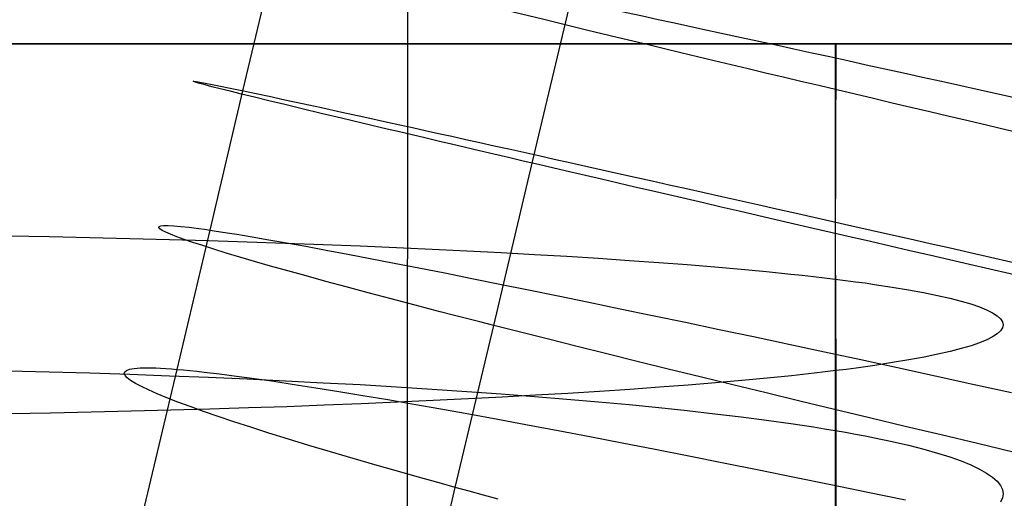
# Model space of a CAD drawing. Extents: x -383 to 1849, y -1185 to -529.
# Tile 756 of 870: x 1794 to 1805, y -1022 to -1016. Entities that reach past the tile are written whole.
import ezdxf

# ---------------------------------------------------------------- set-up
doc = ezdxf.new("R2010")
doc.units = 0
doc.layers.add('PREDEFINITO', color=7, linetype='CONTINUOUS')

msp = doc.modelspace()

# ---------------------------------------------------------------- linework, layer by layer
at = {"layer": 'PREDEFINITO'}
for p, q in [((1798.006, -1057.153, 419.688), (1798.019, -1000.962, 419.688)), ((1796.1, -1017.062, 491.063), (1796.873, -1013.818, 490.99)), ((1799.464, -1017.903, 476.469), (1799.911, -1016.016, 476.413)), ((1775.644, -1016.516, 663.883), (1807.644, -1016.516, 663.883)), ((1793.375, -1016.516, 649.102), (1793.849, -1016.516, 649.226)), ((1793.863, -1016.516, 678.147), (1793.39, -1016.516, 678.271)), ((1793.849, -1016.516, 649.226), (1794.319, -1016.516, 649.365)), ((1794.333, -1016.516, 678.007), (1793.863, -1016.516, 678.147)), ((1794.319, -1016.516, 649.365), (1794.784, -1016.516, 649.519)), ((1794.799, -1016.516, 677.852), (1794.333, -1016.516, 678.007)), ((1794.784, -1016.516, 649.519), (1795.245, -1016.516, 649.689)), ((1795.259, -1016.516, 677.683), (1794.799, -1016.516, 677.852)), ((1795.245, -1016.516, 649.689), (1795.701, -1016.516, 649.872)), ((1795.715, -1016.516, 677.499), (1795.259, -1016.516, 677.683)), ((1795.701, -1016.516, 649.872), (1796.151, -1016.516, 650.07)), ((1796.165, -1016.516, 677.3), (1795.715, -1016.516, 677.499)), ((1796.151, -1016.516, 650.07), (1796.595, -1016.516, 650.282)), ((1796.609, -1016.516, 677.088), (1796.165, -1016.516, 677.3)), ((1796.595, -1016.516, 650.282), (1797.032, -1016.516, 650.508)), ((1797.046, -1016.516, 676.861), (1796.609, -1016.516, 677.088)), ((1797.032, -1016.516, 650.508), (1797.462, -1016.516, 650.747)), ((1797.475, -1016.516, 676.622), (1797.046, -1016.516, 676.861)), ((1797.462, -1016.516, 650.747), (1797.885, -1016.516, 651)), ((1797.898, -1016.516, 676.369), (1797.475, -1016.516, 676.622)), ((1797.885, -1016.516, 651), (1798.299, -1016.516, 651.265)), ((1798.312, -1016.516, 676.103), (1797.898, -1016.516, 676.369)), ((1798.299, -1016.516, 651.265), (1798.705, -1016.516, 651.543)), ((1798.717, -1016.516, 675.825), (1798.312, -1016.516, 676.103)), ((1798.705, -1016.516, 651.543), (1799.102, -1016.516, 651.833)), ((1799.114, -1016.516, 675.534), (1798.717, -1016.516, 675.825)), ((1799.102, -1016.516, 651.833), (1799.489, -1016.516, 652.136)), ((1799.501, -1016.516, 675.231), (1799.114, -1016.516, 675.534)), ((1799.489, -1016.516, 652.136), (1799.866, -1016.516, 652.45)), ((1799.878, -1016.516, 674.917), (1799.501, -1016.516, 675.231)), ((1799.866, -1016.516, 652.45), (1800.233, -1016.516, 652.776)), ((1800.244, -1016.516, 674.59), (1799.878, -1016.516, 674.917)), ((1800.233, -1016.516, 652.776), (1800.589, -1016.516, 653.113)), ((1800.6, -1016.516, 674.253), (1800.244, -1016.516, 674.59)), ((1800.589, -1016.516, 653.113), (1800.934, -1016.516, 653.461)), ((1800.944, -1016.516, 673.905), (1800.6, -1016.516, 674.253)), ((1800.934, -1016.516, 653.461), (1801.266, -1016.516, 653.82)), ((1801.276, -1016.516, 673.546), (1800.944, -1016.516, 673.905)), ((1801.266, -1016.516, 653.82), (1801.587, -1016.516, 654.189)), ((1801.596, -1016.516, 673.176), (1801.276, -1016.516, 673.546)), ((1801.587, -1016.516, 654.189), (1801.894, -1016.516, 654.568)), ((1801.903, -1016.516, 672.796), (1801.596, -1016.516, 673.176)), ((1801.894, -1016.516, 654.568), (1802.188, -1016.516, 654.958)), ((1802.197, -1016.516, 672.407), (1801.903, -1016.516, 672.796)), ((1802.188, -1016.516, 654.958), (1802.468, -1016.516, 655.356)), ((1802.477, -1016.516, 672.008), (1802.197, -1016.516, 672.407)), ((1802.468, -1016.516, 655.356), (1802.603, -1016.516, 655.559)), ((1802.612, -1016.516, 671.805), (1802.477, -1016.516, 672.008)), ((1802.603, -1016.516, 655.559), (1802.734, -1016.516, 655.765)), ((1802.743, -1016.516, 671.599), (1802.612, -1016.516, 671.805)), ((1802.734, -1016.516, 655.765), (1802.862, -1016.516, 655.972)), ((1802.87, -1016.516, 671.391), (1802.743, -1016.516, 671.599)), ((1802.862, -1016.516, 655.972), (1802.986, -1016.516, 656.182)), ((1802.993, -1016.516, 671.182), (1802.87, -1016.516, 671.391)), ((1802.986, -1016.516, 656.182), (1803.106, -1016.516, 656.394)), ((1802.986, -1016.516, 656.182), (1802.986, -1017.4, 656.206)), ((1802.994, -1016.516, 671.181), (1802.988, -1017.816, 671.206)), ((1803.113, -1016.516, 670.97), (1802.993, -1016.516, 671.182)), ((1803.106, -1016.516, 656.394), (1803.222, -1016.516, 656.608)), ((1803.229, -1016.516, 670.755), (1803.113, -1016.516, 670.97)), ((1803.222, -1016.516, 656.608), (1803.334, -1016.516, 656.824)), ((1803.341, -1016.516, 670.539), (1803.229, -1016.516, 670.755)), ((1803.334, -1016.516, 656.824), (1803.443, -1016.516, 657.042)), ((1803.45, -1016.516, 670.321), (1803.341, -1016.516, 670.539)), ((1803.443, -1016.516, 657.042), (1803.649, -1016.516, 657.484)), ((1803.655, -1016.516, 669.879), (1803.45, -1016.516, 670.321)), ((1803.649, -1016.516, 657.484), (1803.839, -1016.516, 657.933)), ((1803.845, -1016.516, 669.429), (1803.655, -1016.516, 669.879)), ((1803.839, -1016.516, 657.933), (1804.014, -1016.516, 658.389)), ((1804.02, -1016.516, 668.973), (1803.845, -1016.516, 669.429)), ((1804.014, -1016.516, 658.389), (1804.175, -1016.516, 658.851)), ((1804.179, -1016.516, 668.511), (1804.02, -1016.516, 668.973)), ((1804.175, -1016.516, 658.851), (1804.319, -1016.516, 659.318)), ((1804.324, -1016.516, 668.044), (1804.179, -1016.516, 668.511)), ((1804.319, -1016.516, 659.318), (1804.449, -1016.516, 659.79)), ((1804.453, -1016.516, 667.572), (1804.324, -1016.516, 668.044)), ((1804.449, -1016.516, 659.79), (1804.563, -1016.516, 660.267)), ((1804.567, -1016.516, 667.095), (1804.453, -1016.516, 667.572)), ((1804.563, -1016.516, 660.267), (1804.663, -1016.516, 660.748)), ((1804.666, -1016.516, 666.614), (1804.567, -1016.516, 667.095)), ((1804.663, -1016.516, 660.748), (1804.747, -1016.516, 661.231)), ((1804.749, -1016.516, 666.13), (1804.666, -1016.516, 666.614)), ((1804.747, -1016.516, 661.231), (1804.815, -1016.516, 661.718)), ((1804.817, -1016.516, 665.644), (1804.749, -1016.516, 666.13)), ((1804.815, -1016.516, 661.718), (1804.869, -1016.516, 662.207)), ((1804.87, -1016.516, 665.155), (1804.817, -1016.516, 665.644)), ((1804.869, -1016.516, 662.207), (1804.907, -1016.516, 662.697)), ((1804.908, -1016.516, 664.664), (1804.87, -1016.516, 665.155)), ((1804.907, -1016.516, 662.697), (1804.93, -1016.516, 663.189)), ((1804.931, -1016.516, 664.173), (1804.908, -1016.516, 664.664)), ((1804.93, -1016.516, 663.189), (1804.938, -1016.516, 663.681)), ((1804.938, -1016.516, 663.681), (1804.931, -1016.516, 664.173)), ((1795.719, -1018.682, 491.165), (1796.1, -1017.062, 491.063)), ((1802.986, -1017.4, 656.206), (1802.985, -1018.124, 656.212)), ((1799.016, -1019.79, 476.563), (1799.464, -1017.903, 476.469)), ((1802.988, -1017.816, 671.206), (1802.987, -1018.833, 671.203)), ((1802.985, -1018.124, 656.212), (1802.986, -1019.25, 656.19)), ((1795.121, -1018.651, 486.825), (1795.125, -1018.64, 487.315)), ((1795.133, -1018.666, 486.334), (1795.121, -1018.651, 486.825)), ((1795.125, -1018.64, 487.315), (1795.144, -1018.632, 487.805)), ((1795.16, -1018.684, 485.844), (1795.133, -1018.666, 486.334)), ((1795.144, -1018.632, 487.805), (1795.178, -1018.628, 488.293)), ((1795.202, -1018.705, 485.354), (1795.16, -1018.684, 485.844)), ((1795.178, -1018.628, 488.293), (1795.229, -1018.628, 488.779)), ((1795.258, -1018.73, 484.866), (1795.202, -1018.705, 485.354)), ((1795.229, -1018.628, 488.779), (1795.295, -1018.631, 489.263)), ((1795.295, -1018.631, 489.263), (1795.377, -1018.638, 489.744)), ((1795.336, -1020.3, 491.287), (1795.719, -1018.682, 491.165)), ((1795.377, -1018.638, 489.744), (1795.475, -1018.649, 490.222)), ((1795.475, -1018.649, 490.222), (1795.53, -1018.656, 490.459)), ((1795.53, -1018.656, 490.459), (1795.589, -1018.664, 490.696)), ((1795.589, -1018.664, 490.696), (1795.652, -1018.672, 490.931)), ((1795.652, -1018.672, 490.931), (1795.719, -1018.682, 491.165)), ((1795.719, -1018.682, 491.165), (1795.79, -1018.693, 491.397)), ((1795.79, -1018.693, 491.397), (1795.866, -1018.704, 491.629)), ((1795.866, -1018.704, 491.629), (1795.945, -1018.717, 491.859)), ((1795.945, -1018.717, 491.859), (1796.028, -1018.73, 492.087)), ((1793.375, -1018.748, 649.128), (1793.849, -1018.757, 649.252)), ((1793.849, -1018.757, 649.252), (1794.319, -1018.767, 649.39)), ((1794.319, -1018.767, 649.39), (1794.784, -1018.778, 649.544)), ((1794.784, -1018.778, 649.544), (1795.245, -1018.79, 649.713)), ((1795.245, -1018.79, 649.713), (1795.701, -1018.803, 649.896)), ((1795.33, -1018.758, 484.379), (1795.258, -1018.73, 484.866)), ((1795.416, -1018.79, 483.896), (1795.33, -1018.758, 484.379)), ((1795.517, -1018.824, 483.415), (1795.416, -1018.79, 483.896)), ((1795.633, -1018.862, 482.937), (1795.517, -1018.824, 483.415)), ((1795.701, -1018.803, 649.896), (1796.151, -1018.817, 650.094)), ((1796.028, -1018.73, 492.087), (1796.207, -1018.76, 492.54)), ((1796.151, -1018.817, 650.094), (1796.595, -1018.832, 650.305)), ((1796.207, -1018.76, 492.54), (1796.4, -1018.793, 492.986)), ((1796.4, -1018.793, 492.986), (1796.608, -1018.83, 493.426)), ((1796.595, -1018.832, 650.305), (1797.032, -1018.848, 650.53)), ((1796.608, -1018.83, 493.426), (1796.831, -1018.87, 493.859)), ((1802.987, -1018.833, 671.203), (1802.992, -1020.315, 671.153)), ((1795.762, -1018.903, 482.464), (1795.633, -1018.862, 482.937)), ((1795.906, -1018.948, 481.995), (1795.762, -1018.903, 482.464)), ((1796.064, -1018.995, 481.532), (1795.906, -1018.948, 481.995)), ((1796.831, -1018.87, 493.859), (1797.068, -1018.914, 494.285)), ((1797.032, -1018.848, 650.53), (1797.462, -1018.865, 650.769)), ((1797.068, -1018.914, 494.285), (1797.318, -1018.961, 494.703)), ((1797.462, -1018.865, 650.769), (1797.885, -1018.883, 651.021)), ((1797.885, -1018.883, 651.021), (1798.299, -1018.902, 651.285)), ((1798.299, -1018.902, 651.285), (1798.705, -1018.921, 651.563)), ((1798.705, -1018.921, 651.563), (1799.102, -1018.942, 651.852)), ((1799.102, -1018.942, 651.852), (1799.489, -1018.964, 652.154)), ((1796.236, -1019.045, 481.074), (1796.064, -1018.995, 481.532)), ((1796.422, -1019.099, 480.622), (1796.236, -1019.045, 481.074)), ((1797.318, -1018.961, 494.703), (1797.581, -1019.011, 495.112)), ((1797.581, -1019.011, 495.112), (1797.858, -1019.064, 495.514)), ((1797.858, -1019.064, 495.514), (1798.147, -1019.121, 495.906)), ((1799.489, -1018.964, 652.154), (1799.867, -1018.986, 652.467)), ((1799.867, -1018.986, 652.467), (1800.233, -1019.009, 652.792)), ((1800.233, -1019.009, 652.792), (1800.589, -1019.033, 653.128)), ((1800.589, -1019.033, 653.128), (1800.934, -1019.057, 653.476)), ((1800.934, -1019.057, 653.476), (1801.266, -1019.083, 653.833)), ((1796.622, -1019.155, 480.177), (1796.422, -1019.099, 480.622)), ((1796.835, -1019.214, 479.739), (1796.622, -1019.155, 480.177)), ((1798.147, -1019.121, 495.906), (1798.448, -1019.18, 496.29)), ((1798.448, -1019.18, 496.29), (1798.761, -1019.243, 496.663)), ((1801.266, -1019.083, 653.833), (1801.587, -1019.109, 654.202)), ((1801.587, -1019.109, 654.202), (1801.894, -1019.136, 654.58)), ((1801.894, -1019.136, 654.58), (1802.188, -1019.164, 654.968)), ((1802.188, -1019.164, 654.968), (1802.469, -1019.192, 655.366)), ((1797.062, -1019.277, 479.309), (1796.835, -1019.214, 479.739)), ((1797.302, -1019.342, 478.887), (1797.062, -1019.277, 479.309)), ((1798.761, -1019.243, 496.663), (1799.085, -1019.308, 497.027)), ((1802.469, -1019.192, 655.366), (1802.603, -1019.206, 655.569)), ((1802.603, -1019.206, 655.569), (1802.735, -1019.221, 655.773)), ((1802.735, -1019.221, 655.773), (1802.862, -1019.236, 655.98)), ((1802.862, -1019.236, 655.98), (1802.986, -1019.25, 656.19)), ((1802.986, -1019.25, 656.19), (1802.986, -1021.011, 656.11)), ((1802.986, -1019.25, 656.19), (1803.106, -1019.266, 656.401)), ((1803.106, -1019.266, 656.401), (1803.222, -1019.281, 656.615)), ((1803.222, -1019.281, 656.615), (1803.334, -1019.296, 656.83)), ((1803.334, -1019.296, 656.83), (1803.443, -1019.312, 657.048)), ((1797.555, -1019.41, 478.474), (1797.302, -1019.342, 478.887)), ((1797.822, -1019.48, 478.071), (1797.555, -1019.41, 478.474)), ((1799.085, -1019.308, 497.027), (1799.419, -1019.376, 497.381)), ((1799.419, -1019.376, 497.381), (1799.765, -1019.446, 497.723)), ((1803.443, -1019.312, 657.048), (1803.649, -1019.343, 657.489)), ((1803.649, -1019.343, 657.489), (1803.839, -1019.375, 657.937)), ((1803.839, -1019.375, 657.937), (1804.014, -1019.407, 658.392)), ((1804.014, -1019.407, 658.392), (1804.174, -1019.44, 658.852)), ((1798.101, -1019.554, 477.678), (1797.822, -1019.48, 478.071)), ((1799.765, -1019.446, 497.723), (1800.12, -1019.519, 498.055)), ((1800.12, -1019.519, 498.055), (1800.486, -1019.595, 498.375)), ((1804.174, -1019.44, 658.852), (1804.319, -1019.473, 659.318)), ((1804.319, -1019.473, 659.318), (1804.449, -1019.507, 659.79)), ((1804.449, -1019.507, 659.79), (1804.563, -1019.54, 660.265)), ((1798.393, -1019.63, 477.295), (1798.101, -1019.554, 477.678)), ((1798.544, -1019.669, 477.107), (1798.393, -1019.63, 477.295)), ((1800.486, -1019.595, 498.375), (1800.86, -1019.673, 498.684)), ((1804.563, -1019.54, 660.265), (1804.662, -1019.574, 660.744)), ((1804.662, -1019.574, 660.744), (1804.746, -1019.609, 661.227)), ((1804.746, -1019.609, 661.227), (1804.815, -1019.643, 661.712)), ((1798.699, -1019.708, 476.923), (1798.544, -1019.669, 477.107)), ((1798.856, -1019.749, 476.741), (1798.699, -1019.708, 476.923)), ((1799.016, -1019.79, 476.563), (1798.856, -1019.749, 476.741)), ((1800.86, -1019.673, 498.684), (1801.244, -1019.753, 498.98)), ((1801.244, -1019.753, 498.98), (1801.636, -1019.836, 499.264)), ((1804.815, -1019.643, 661.712), (1804.868, -1019.678, 662.2)), ((1804.868, -1019.678, 662.2), (1804.906, -1019.713, 662.689)), ((1804.906, -1019.713, 662.689), (1804.93, -1019.748, 663.18)), ((1804.93, -1019.748, 663.18), (1804.937, -1019.783, 663.671)), ((1798.569, -1021.673, 476.691), (1799.016, -1019.79, 476.563)), ((1799.329, -1019.869, 476.232), (1799.016, -1019.79, 476.563)), ((1799.652, -1019.95, 475.913), (1799.329, -1019.869, 476.232)), ((1801.636, -1019.836, 499.264), (1802.036, -1019.92, 499.535)), ((1804.907, -1019.852, 664.652), (1804.869, -1019.887, 665.141)), ((1804.93, -1019.817, 664.161), (1804.907, -1019.852, 664.652)), ((1804.937, -1019.783, 663.671), (1804.93, -1019.817, 664.161)), ((1799.986, -1020.034, 475.605), (1799.652, -1019.95, 475.913)), ((1802.036, -1019.92, 499.535), (1802.445, -1020.007, 499.792)), ((1804.748, -1019.956, 666.114), (1804.665, -1019.991, 666.597)), ((1804.816, -1019.922, 665.629), (1804.748, -1019.956, 666.114)), ((1804.869, -1019.887, 665.141), (1804.816, -1019.922, 665.629)), ((1800.33, -1020.12, 475.308), (1799.986, -1020.034, 475.605)), ((1802.445, -1020.007, 499.792), (1802.86, -1020.096, 500.036)), ((1802.86, -1020.096, 500.036), (1803.283, -1020.187, 500.265)), ((1804.323, -1020.092, 668.023), (1804.178, -1020.125, 668.49)), ((1804.452, -1020.059, 667.552), (1804.323, -1020.092, 668.023)), ((1804.566, -1020.025, 667.076), (1804.452, -1020.059, 667.552)), ((1804.665, -1019.991, 666.597), (1804.566, -1020.025, 667.076)), ((1800.683, -1020.207, 475.023), (1800.33, -1020.12, 475.308)), ((1801.045, -1020.297, 474.749), (1800.683, -1020.207, 475.023)), ((1803.283, -1020.187, 500.265), (1803.712, -1020.28, 500.48)), ((1803.844, -1020.191, 669.405), (1803.654, -1020.222, 669.854)), ((1804.019, -1020.158, 668.95), (1803.844, -1020.191, 669.405)), ((1804.178, -1020.125, 668.49), (1804.019, -1020.158, 668.95)), ((1793.375, -1020.317, 649.064), (1793.849, -1020.329, 649.187)), ((1794.569, -1023.528, 491.621), (1795.336, -1020.3, 491.287)), ((1794.726, -1020.328, 487.44), (1794.747, -1020.312, 487.929)), ((1794.747, -1020.312, 487.929), (1794.783, -1020.299, 488.417)), ((1794.783, -1020.299, 488.417), (1794.836, -1020.29, 488.903)), ((1794.836, -1020.29, 488.903), (1794.904, -1020.284, 489.387)), ((1794.904, -1020.284, 489.387), (1794.988, -1020.282, 489.868)), ((1794.988, -1020.282, 489.868), (1795.087, -1020.284, 490.345)), ((1795.087, -1020.284, 490.345), (1795.143, -1020.287, 490.582)), ((1795.143, -1020.287, 490.582), (1795.203, -1020.29, 490.818)), ((1795.203, -1020.29, 490.818), (1795.268, -1020.295, 491.053)), ((1795.268, -1020.295, 491.053), (1795.336, -1020.3, 491.287)), ((1795.336, -1020.3, 491.287), (1795.408, -1020.306, 491.52)), ((1795.408, -1020.306, 491.52), (1795.484, -1020.314, 491.751)), ((1795.484, -1020.314, 491.751), (1795.565, -1020.322, 491.981)), ((1795.565, -1020.322, 491.981), (1795.649, -1020.331, 492.209)), ((1801.416, -1020.388, 474.487), (1801.045, -1020.297, 474.749)), ((1802.992, -1020.315, 671.153), (1802.869, -1020.33, 671.363)), ((1803.112, -1020.3, 670.942), (1802.992, -1020.315, 671.153)), ((1802.992, -1020.315, 671.153), (1802.994, -1022.482, 671.036)), ((1803.228, -1020.285, 670.728), (1803.112, -1020.3, 670.942)), ((1803.34, -1020.269, 670.512), (1803.228, -1020.285, 670.728)), ((1803.448, -1020.254, 670.295), (1803.34, -1020.269, 670.512)), ((1803.654, -1020.222, 669.854), (1803.448, -1020.254, 670.295)), ((1803.712, -1020.28, 500.48), (1804.147, -1020.374, 500.681)), ((1793.849, -1020.329, 649.187), (1794.319, -1020.342, 649.326)), ((1794.319, -1020.342, 649.326), (1794.784, -1020.358, 649.479)), ((1794.72, -1020.348, 486.95), (1794.726, -1020.328, 487.44)), ((1794.73, -1020.372, 486.459), (1794.72, -1020.348, 486.95)), ((1794.755, -1020.399, 485.969), (1794.73, -1020.372, 486.459)), ((1794.794, -1020.429, 485.48), (1794.755, -1020.399, 485.969)), ((1794.784, -1020.358, 649.479), (1795.245, -1020.374, 649.647)), ((1794.849, -1020.463, 484.992), (1794.794, -1020.429, 485.48)), ((1795.245, -1020.374, 649.647), (1795.701, -1020.392, 649.83)), ((1795.649, -1020.331, 492.209), (1795.829, -1020.353, 492.661)), ((1795.701, -1020.392, 649.83), (1796.151, -1020.412, 650.027)), ((1795.829, -1020.353, 492.661), (1796.024, -1020.378, 493.107)), ((1796.024, -1020.378, 493.107), (1796.234, -1020.407, 493.547)), ((1796.151, -1020.412, 650.027), (1796.595, -1020.432, 650.238)), ((1796.234, -1020.407, 493.547), (1796.459, -1020.439, 493.98)), ((1796.459, -1020.439, 493.98), (1796.697, -1020.475, 494.405)), ((1796.595, -1020.432, 650.238), (1797.032, -1020.455, 650.463)), ((1801.795, -1020.48, 474.236), (1801.416, -1020.388, 474.487)), ((1801.902, -1020.43, 672.764), (1801.595, -1020.456, 673.143)), ((1802.196, -1020.402, 672.376), (1801.902, -1020.43, 672.764)), ((1802.476, -1020.374, 671.977), (1802.196, -1020.402, 672.376)), ((1802.61, -1020.359, 671.775), (1802.476, -1020.374, 671.977)), ((1802.741, -1020.345, 671.57), (1802.61, -1020.359, 671.775)), ((1802.869, -1020.33, 671.363), (1802.741, -1020.345, 671.57)), ((1804.147, -1020.374, 500.681), (1804.588, -1020.471, 500.866)), ((1794.919, -1020.5, 484.506), (1794.849, -1020.463, 484.992)), ((1795.003, -1020.54, 484.022), (1794.919, -1020.5, 484.506)), ((1795.102, -1020.584, 483.542), (1795.003, -1020.54, 484.022)), ((1796.697, -1020.475, 494.405), (1796.949, -1020.514, 494.822)), ((1796.949, -1020.514, 494.822), (1797.214, -1020.557, 495.232)), ((1797.032, -1020.455, 650.463), (1797.462, -1020.478, 650.701)), ((1797.462, -1020.478, 650.701), (1797.885, -1020.503, 650.952)), ((1797.885, -1020.503, 650.952), (1798.299, -1020.529, 651.216)), ((1798.299, -1020.529, 651.216), (1798.705, -1020.556, 651.493)), ((1798.705, -1020.556, 651.493), (1799.102, -1020.585, 651.782)), ((1800.599, -1020.533, 674.217), (1800.244, -1020.557, 674.554)), ((1800.943, -1020.508, 673.87), (1800.599, -1020.533, 674.217)), ((1801.276, -1020.483, 673.512), (1800.943, -1020.508, 673.87)), ((1801.595, -1020.456, 673.143), (1801.276, -1020.483, 673.512)), ((1802.182, -1020.574, 473.998), (1801.795, -1020.48, 474.236)), ((1804.588, -1020.471, 500.866), (1805.035, -1020.568, 501.036)), ((1795.215, -1020.631, 483.064), (1795.102, -1020.584, 483.542)), ((1795.343, -1020.68, 482.591), (1795.215, -1020.631, 483.064)), ((1797.214, -1020.557, 495.232), (1797.493, -1020.603, 495.633)), ((1797.493, -1020.603, 495.633), (1797.783, -1020.652, 496.025)), ((1797.783, -1020.652, 496.025), (1798.086, -1020.705, 496.408)), ((1798.312, -1020.664, 676.063), (1797.898, -1020.683, 676.328)), ((1798.717, -1020.644, 675.785), (1798.312, -1020.664, 676.063)), ((1799.114, -1020.624, 675.495), (1798.717, -1020.644, 675.785)), ((1799.102, -1020.585, 651.782), (1799.489, -1020.614, 652.083)), ((1799.5, -1020.602, 675.193), (1799.114, -1020.624, 675.495)), ((1799.489, -1020.614, 652.083), (1799.866, -1020.645, 652.396)), ((1799.877, -1020.58, 674.879), (1799.5, -1020.602, 675.193)), ((1799.866, -1020.645, 652.396), (1800.233, -1020.677, 652.72)), ((1800.244, -1020.557, 674.554), (1799.877, -1020.58, 674.879)), ((1802.576, -1020.67, 473.771), (1802.182, -1020.574, 473.998)), ((1802.977, -1020.766, 473.557), (1802.576, -1020.67, 473.771)), ((1795.26, -1020.776, 677.638), (1794.799, -1020.788, 677.807)), ((1795.715, -1020.763, 677.454), (1795.26, -1020.776, 677.638)), ((1795.485, -1020.733, 482.123), (1795.343, -1020.68, 482.591)), ((1795.641, -1020.789, 481.659), (1795.485, -1020.733, 482.123)), ((1796.165, -1020.749, 677.256), (1795.715, -1020.763, 677.454)), ((1796.609, -1020.734, 677.044), (1796.165, -1020.749, 677.256)), ((1797.046, -1020.718, 676.819), (1796.609, -1020.734, 677.044)), ((1797.475, -1020.701, 676.58), (1797.046, -1020.718, 676.819)), ((1797.898, -1020.683, 676.328), (1797.475, -1020.701, 676.58)), ((1798.086, -1020.705, 496.408), (1798.4, -1020.76, 496.781)), ((1798.4, -1020.76, 496.781), (1798.725, -1020.819, 497.145)), ((1800.233, -1020.677, 652.72), (1800.589, -1020.71, 653.055)), ((1800.589, -1020.71, 653.055), (1800.934, -1020.744, 653.402)), ((1800.934, -1020.744, 653.402), (1801.266, -1020.779, 653.759)), ((1801.266, -1020.779, 653.759), (1801.587, -1020.816, 654.126)), ((1803.384, -1020.864, 473.355), (1802.977, -1020.766, 473.557)), ((1793.864, -1020.809, 678.1), (1793.39, -1020.818, 678.224)), ((1794.334, -1020.799, 677.961), (1793.864, -1020.809, 678.1)), ((1794.799, -1020.788, 677.807), (1794.334, -1020.799, 677.961)), ((1795.811, -1020.848, 481.201), (1795.641, -1020.789, 481.659)), ((1795.995, -1020.909, 480.75), (1795.811, -1020.848, 481.201)), ((1798.725, -1020.819, 497.145), (1799.062, -1020.88, 497.498)), ((1799.062, -1020.88, 497.498), (1799.409, -1020.944, 497.841)), ((1801.587, -1020.816, 654.126), (1801.894, -1020.853, 654.504)), ((1801.894, -1020.853, 654.504), (1802.188, -1020.891, 654.891)), ((1802.188, -1020.891, 654.891), (1802.469, -1020.93, 655.288)), ((1803.798, -1020.963, 473.165), (1803.384, -1020.864, 473.355)), ((1796.192, -1020.974, 480.305), (1795.995, -1020.909, 480.75)), ((1796.403, -1021.041, 479.867), (1796.192, -1020.974, 480.305)), ((1799.409, -1020.944, 497.841), (1799.766, -1021.011, 498.172)), ((1799.766, -1021.011, 498.172), (1800.132, -1021.081, 498.492)), ((1802.469, -1020.93, 655.288), (1802.603, -1020.95, 655.49)), ((1802.603, -1020.95, 655.49), (1802.735, -1020.97, 655.694)), ((1802.735, -1020.97, 655.694), (1802.862, -1020.991, 655.901)), ((1802.862, -1020.991, 655.901), (1802.986, -1021.011, 656.109)), ((1802.986, -1021.011, 656.11), (1802.986, -1022.637, 655.999)), ((1802.986, -1021.011, 656.109), (1803.106, -1021.032, 656.32)), ((1804.217, -1021.063, 472.988), (1803.798, -1020.963, 473.165)), ((1796.628, -1021.111, 479.437), (1796.403, -1021.041, 479.867)), ((1796.866, -1021.184, 479.016), (1796.628, -1021.111, 479.437)), ((1800.132, -1021.081, 498.492), (1800.508, -1021.153, 498.8)), ((1803.106, -1021.032, 656.32), (1803.222, -1021.053, 656.533)), ((1803.222, -1021.053, 656.533), (1803.334, -1021.074, 656.748)), ((1803.334, -1021.074, 656.748), (1803.443, -1021.095, 656.966)), ((1803.443, -1021.095, 656.966), (1803.649, -1021.139, 657.405)), ((1804.641, -1021.164, 472.824), (1804.217, -1021.063, 472.988)), ((1797.118, -1021.259, 478.603), (1796.866, -1021.184, 479.016)), ((1800.508, -1021.153, 498.8), (1800.893, -1021.228, 499.096)), ((1800.893, -1021.228, 499.096), (1801.286, -1021.306, 499.379)), ((1803.649, -1021.139, 657.405), (1803.839, -1021.183, 657.852)), ((1803.839, -1021.183, 657.852), (1804.015, -1021.228, 658.306)), ((1804.015, -1021.228, 658.306), (1804.175, -1021.273, 658.765)), ((1805.07, -1021.266, 472.672), (1804.641, -1021.164, 472.824)), ((1797.382, -1021.337, 478.2), (1797.118, -1021.259, 478.603)), ((1797.66, -1021.417, 477.806), (1797.382, -1021.337, 478.2)), ((1801.286, -1021.306, 499.379), (1801.688, -1021.386, 499.65)), ((1804.175, -1021.273, 658.765), (1804.32, -1021.319, 659.23)), ((1804.32, -1021.319, 659.23), (1804.449, -1021.365, 659.7)), ((1797.95, -1021.5, 477.424), (1797.66, -1021.417, 477.806)), ((1801.688, -1021.386, 499.65), (1802.097, -1021.468, 499.907)), ((1802.097, -1021.468, 499.907), (1802.513, -1021.552, 500.15)), ((1804.449, -1021.365, 659.7), (1804.564, -1021.412, 660.175)), ((1804.564, -1021.412, 660.175), (1804.663, -1021.459, 660.653)), ((1804.663, -1021.459, 660.653), (1804.747, -1021.506, 661.134)), ((1798.1, -1021.543, 477.236), (1797.95, -1021.5, 477.424)), ((1798.253, -1021.586, 477.052), (1798.1, -1021.543, 477.236)), ((1798.41, -1021.629, 476.87), (1798.253, -1021.586, 477.052)), ((1802.513, -1021.552, 500.15), (1802.937, -1021.639, 500.379)), ((1804.747, -1021.506, 661.134), (1804.815, -1021.554, 661.618)), ((1804.815, -1021.554, 661.618), (1804.869, -1021.602, 662.105)), ((1798.123, -1023.554, 476.858), (1798.569, -1021.673, 476.691)), ((1798.569, -1021.673, 476.691), (1798.41, -1021.629, 476.87)), ((1798.732, -1021.718, 476.516), (1798.569, -1021.673, 476.691)), ((1802.937, -1021.639, 500.379), (1803.367, -1021.728, 500.594)), ((1804.869, -1021.602, 662.105), (1804.907, -1021.65, 662.593)), ((1804.907, -1021.65, 662.593), (1804.93, -1021.698, 663.082)), ((1804.93, -1021.698, 663.082), (1804.938, -1021.746, 663.571)), ((1798.898, -1021.764, 476.343), (1798.732, -1021.718, 476.516)), ((1799.066, -1021.809, 476.174), (1798.898, -1021.764, 476.343)), ((1803.367, -1021.728, 500.594), (1803.803, -1021.819, 500.794)), ((1804.931, -1021.795, 664.061), (1804.908, -1021.843, 664.55)), ((1804.938, -1021.746, 663.571), (1804.931, -1021.795, 664.061))]:
    msp.add_line(p, q, dxfattribs=at)
at = {"layer": 'PREDEFINITO', "extrusion": (0, 1, 0)}
msp.add_circle((-1791.644, 663.883, -1016.516), 16, dxfattribs=at)
at = {"layer": 'PREDEFINITO', "extrusion": (0.222368, 0.974423, 0.032445)}
msp.add_arc((-1991.769, 505.523, -572.39), 14.967, 269.5286, 92.0223, dxfattribs=at)
at = {"layer": 'PREDEFINITO', "extrusion": (0.222459, 0.974845, 0.01372)}
msp.add_arc((-1991.759, 494.75, -583.516), 14.97, 266.3432, 94.3968, dxfattribs=at)
at = {"layer": 'PREDEFINITO', "extrusion": (0.222424, 0.974937, -0.004965)}
msp.add_arc((-1991.71, 483.805, -594.513), 14.972, 263.0494, 96.849, dxfattribs=at)

doc.saveas('drawing.dxf')
